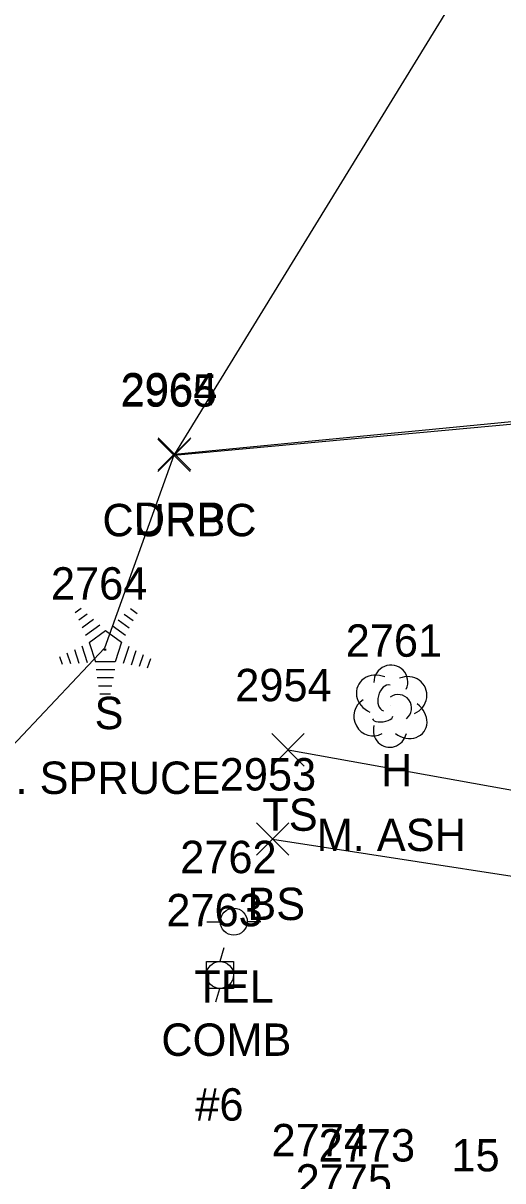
# Model space of a CAD drawing. Extents: x 1623612 to 1625808, y 621345 to 627748.
# Drawn here: x 1624756.3 to 1624785.9, y 626674 to 626745.5 of the extents above; entities that cross this region are included whole.
import ezdxf

# ---------------------------------------------------------------- set-up
doc = ezdxf.new("R2010")
doc.units = 0
for name, color, linetype in [('D_C', 7, 'Continuous'), ('L_A', 7, 'Continuous'), ('L_C', 7, 'Continuous'), ('L_I', 7, 'Continuous'), ('L_TIC', 7, 'Continuous'), ('LELB', 7, 'Continuous'), ('LSOGP', 7, 'Continuous'), ('LTC', 7, 'Continuous'), ('LTD', 7, 'Continuous'), ('R_A', 7, 'Continuous'), ('R_I', 7, 'Continuous'), ('R_TIC', 7, 'Continuous'), ('RC', 7, 'Continuous'), ('RDP', 7, 'Continuous'), ('U_A', 7, 'Continuous'), ('U_C', 7, 'Continuous'), ('U_I', 7, 'Continuous'), ('UP', 7, 'Continuous')]:
    doc.layers.add(name, color=color, linetype=linetype)

msp = doc.modelspace()

# ---------------------------------------------------------------- linework, layer by layer
at = {"layer": 'L_TIC'}
for points in [[(1624771.623, 626699.607), (1624773.623, 626701.607)], [(1624773.623, 626699.607), (1624771.623, 626701.607)], [(1624770.666, 626694.095), (1624772.666, 626696.095)], [(1624772.666, 626694.095), (1624770.666, 626696.095)]]:
    msp.add_lwpolyline(points, dxfattribs=at)
at = {"layer": 'LELB'}
for points in [[(1624772.623, 626700.607), (1624789.776, 626697.52), (1624804.409, 626711.861), (1624819.983, 626735.285), (1624833.651, 626771.445), (1624837.329, 626780.953)], [(1624771.666, 626695.095), (1624795.382, 626691.429), (1624821.48, 626725.564), (1624823.862, 626729.341), (1624829.851, 626737.3)]]:
    msp.add_lwpolyline(points, dxfattribs=at)
at = {"layer": 'LSOGP'}
msp.add_lwpolyline([(1624915.569, 627163.538), (1624896.565, 627076.496), (1624896.178, 627056.713), (1624892.584, 627023.757), (1624859.419, 627006.378), (1624857.36, 627007.431), (1624844.786, 627005.891), (1624844.653, 627005.838), (1624831.843, 626981.478), (1624823.334, 626945.815), (1624823.323, 626945.566), (1624824.673, 626942.884), (1624817.503, 626921.762), (1624817.204, 626921.816), (1624799.854, 626881.951), (1624797.405, 626842.566), (1624799.705, 626787.212), (1624789.167, 626757.263), (1624765.615, 626718.874), (1624765.584, 626718.794), (1624761.297, 626706.882), (1624751.206, 626696.183), (1624744.618, 626671.949)], dxfattribs=at)
at = {"layer": 'LTC'}
for p, q in [((1624759.492, 626709.09), (1624759.847, 626709.348)), ((1624762.89, 626709.331), (1624763.31, 626709.026)), ((1624759.702, 626708.625), (1624760.231, 626709.009)), ((1624759.911, 626708.159), (1624760.615, 626708.67)), ((1624762.148, 626708.634), (1624762.828, 626708.14)), ((1624762.519, 626708.982), (1624763.069, 626708.583)), ((1624760.121, 626707.693), (1624760.999, 626708.331)), ((1624760.345, 626707.238), (1624761.357, 626707.973)), ((1624761.357, 626707.973), (1624762.354, 626707.248)), ((1624761.777, 626708.286), (1624762.587, 626707.697)), ((1624760.345, 626707.238), (1624760.733, 626706.045)), ((1624762.354, 626707.248), (1624761.963, 626706.045)), ((1624758.98, 626706.586), (1624759.192, 626705.934)), ((1624759.435, 626706.803), (1624759.707, 626705.967)), ((1624759.891, 626707.019), (1624760.222, 626706)), ((1624762.792, 626706.977), (1624762.454, 626705.937)), ((1624763.236, 626706.726), (1624762.949, 626705.842)), ((1624763.681, 626706.476), (1624763.444, 626705.747)), ((1624758.525, 626706.369), (1624758.677, 626705.901)), ((1624761.963, 626706.045), (1624760.733, 626706.045)), ((1624764.125, 626706.226), (1624763.938, 626705.652)), ((1624761.925, 626705.545), (1624760.78, 626705.545)), ((1624761.841, 626705.045), (1624760.853, 626705.045)), ((1624761.757, 626704.545), (1624760.925, 626704.545)), ((1624761.673, 626704.045), (1624760.998, 626704.045))]:
    msp.add_line(p, q, dxfattribs=at)
at = {"layer": 'LTD'}
msp.add_line((1624778.922, 626703.355), (1624778.922, 626703.355), dxfattribs=at)
msp.add_line((1624778.922, 626703.355), (1624778.922, 626703.355), dxfattribs=at)
msp.add_arc((1624778.968, 626704.789), 1.047, 335.52715, 180.95627, dxfattribs=at)
for centre, major_axis, ratio, start_param, end_param in [((1624778.13, 626704.022), (1.21, -0.512), 0.895232, 1.570796, 4.712389), ((1624779.963, 626703.939), (-1.141, -0.483), 0.949671, 1.570796, 4.712389), ((1624778.713, 626703.814), (-0.208, -0.792), 0.645439, 3.141593, 6.283185), ((1624777.838, 626702.647), (0.584, -1.042), 0.959034, 3.141593, 6.283185), ((1624779.422, 626703.189), (-0.5, 0.667), 0.989748, 3.141593, 6.283185), ((1624779.922, 626702.522), (-1.09, 0.792), 0.841452, 1.570796, 4.712389), ((1624778.463, 626702.605), (-0.625, -0.083), 0.423636, 0, 3.141593), ((1624778.922, 626701.855), (0.265, 1.061), 0.942809, 1.570796, 4.712389)]:
    msp.add_ellipse(centre, major_axis=major_axis, ratio=ratio, start_param=start_param, end_param=end_param, dxfattribs=at)
at = {"layer": 'R_TIC'}
for points in [[(1624764.584, 626717.794), (1624766.584, 626719.794)], [(1624766.584, 626717.794), (1624764.584, 626719.794)], [(1624764.615, 626717.874), (1624766.615, 626719.874)], [(1624766.615, 626717.874), (1624764.615, 626719.874)]]:
    msp.add_lwpolyline(points, dxfattribs=at)
at = {"layer": 'RC'}
msp.add_lwpolyline([(1624765.584, 626718.794), (1624801.965, 626722.167), (1624801.106, 626733.023), (1624801.446, 626737.953), (1624803.164, 626742.782), (1624816.784, 626768.154), (1624821.95, 626777.846), (1624823.154, 626783.112), (1624820.558, 626819.574), (1624817.463, 626862.426), (1624818.61, 626865.444), (1624822.619, 626868.101), (1624817.503, 626921.762)], dxfattribs=at)
at = {"layer": 'RDP'}
msp.add_lwpolyline([(1624765.615, 626718.874), (1624801.689, 626722.372), (1624800.673, 626732.934), (1624801.262, 626738.004), (1624803.051, 626742.925), (1624816.679, 626768.195), (1624821.75, 626777.782), (1624822.866, 626783.149), (1624820.38, 626819.571), (1624817.454, 626862.5), (1624818.434, 626865.627), (1624822.364, 626868.137), (1624817.204, 626921.816)], dxfattribs=at)
at = {"layer": 'UP'}
for p, q in [((1624767.614, 626689.984), (1624768.44, 626689.984)), ((1624769.274, 626689.99), (1624769.274, 626689.99)), ((1624770.94, 626689.99), (1624770.107, 626689.99)), ((1624770.107, 626689.99), (1624770.107, 626689.99)), ((1624770.94, 626689.99), (1624770.94, 626689.99)), ((1624768.668, 626688.376), (1624768.418, 626687.543)), ((1624767.584, 626685.876), (1624767.584, 626687.543)), ((1624767.584, 626687.543), (1624769.251, 626687.543)), ((1624769.251, 626687.543), (1624769.251, 626685.876)), ((1624768.418, 626686.709), (1624768.418, 626686.709)), ((1624769.251, 626685.876), (1624767.584, 626685.876)), ((1624768.168, 626685.043), (1624768.418, 626685.876))]:
    msp.add_line(p, q, dxfattribs=at)
for centre in [(1624769.274, 626689.99), (1624768.418, 626686.709)]:
    msp.add_circle(centre, 0.833, dxfattribs=at)

# ---------------------------------------------------------------- texts
at = {"layer": 'D_C'}
msp.add_text('15 CGMP OUTLET', height=2, dxfattribs=at).set_placement((1624782.707, 626674.576))
at = {"layer": 'L_A'}
for s, p in [('S', (1624760.683, 626701.882)), ('H', (1624778.355, 626698.355)), ('TS', (1624771.032, 626695.607)), ('BS', (1624770.107, 626690.095))]:
    msp.add_text(s, height=2, dxfattribs=at).set_placement(p)
at = {"layer": 'L_C'}
for s, p in [('S. SPRUCE', (1624754.021, 626697.882)), ('M. ASH', (1624774.386, 626694.355))]:
    msp.add_text(s, height=2, dxfattribs=at).set_placement(p)
at = {"layer": 'L_I'}
for s, p in [('2764', (1624757.99, 626709.882)), ('2761', (1624776.181, 626706.355)), ('2954', (1624769.363, 626703.607)), ('2953', (1624768.406, 626698.095)), ('2774', (1624771.605, 626675.505)), ('2774', (1624771.605, 626675.505)), ('2773', (1624774.51, 626675.185)), ('2775', (1624773.088, 626673.019))]:
    msp.add_text(s, height=2, dxfattribs=at).set_placement(p)
at = {"layer": 'LTC'}
msp.add_text('.', height=1.037, rotation=270, dxfattribs=at).set_placement((1624761.24, 626706.986))
at = {"layer": 'R_A'}
for s, p in [('CURBC', (1624761.166, 626713.794)), ('DRP', (1624763.103, 626713.874))]:
    msp.add_text(s, height=2, dxfattribs=at).set_placement(p)
at = {"layer": 'R_I'}
for s, p in [('2965', (1624762.276, 626721.794)), ('2964', (1624762.308, 626721.874))]:
    msp.add_text(s, height=2, dxfattribs=at).set_placement(p)
at = {"layer": 'U_A'}
for s, p in [('TEL', (1624766.833, 626684.99)), ('COMB', (1624764.804, 626681.709))]:
    msp.add_text(s, height=2, dxfattribs=at).set_placement(p)
at = {"layer": 'U_C'}
msp.add_text('#6', height=2, dxfattribs=at).set_placement((1624766.898, 626677.709))
at = {"layer": 'U_I'}
for s, p in [('2762', (1624765.966, 626692.99)), ('2763', (1624765.111, 626689.709))]:
    msp.add_text(s, height=2, dxfattribs=at).set_placement(p)

doc.saveas('drawing.dxf')
